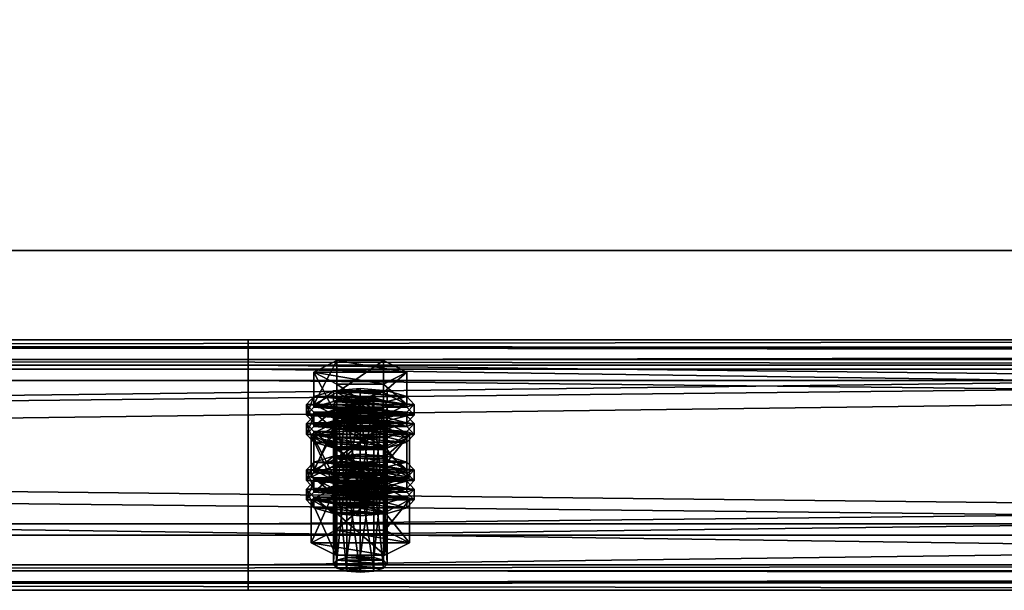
# Model space of a CAD drawing. Header units: millimetres. Extents: x 60485 to 71303, y 100 to 16900.
# Tile 429 of 656: x 68049 to 68269, y 8324 to 8451. Entities that reach past the tile are written whole.
import ezdxf

# ---------------------------------------------------------------- set-up
doc = ezdxf.new("R2010")
doc.units = ezdxf.units.MM
for name, color, linetype in [('1', 7, 'Continuous'), ('13', 7, 'Continuous'), ('9', 7, 'Continuous')]:
    doc.layers.add(name, color=color, linetype=linetype)

msp = doc.modelspace()

# ---------------------------------------------------------------- meshes
at = {"layer": '1', "color": 7}
mesh = msp.add_polyface(dxfattribs=at)
corners = [(70799.99, 8400, 2950), (70799.99, 8400, 0), (62299.99, 8400, 0), (62299.99, 8400, 2950), (70799.99, 8600, 0), (62299.99, 8600, 0), (70799.99, 8600, 2950), (62299.99, 8600, 2950)]
mesh.append_faces([[corners[k] for k in face] for face in [(0, 2, 3, 3), (1, 5, 2, 2), (4, 7, 5, 5), (6, 3, 7, 7), (1, 6, 4, 4), (3, 5, 7, 7)]], dxfattribs={"vtx0": -1, "color": 7})
mesh.append_faces([[corners[k] for k in face] for face in [(0, 1, 2, 2), (1, 4, 5, 5), (4, 6, 7, 7), (6, 0, 3, 3), (1, 0, 6, 6), (3, 2, 5, 5)]], dxfattribs={"vtx2": -1, "vtx3": -1, "color": 7})
at = {"layer": '13', "color": 7}
mesh = msp.add_polyface(dxfattribs=at)
corners = [(68122, 8346.16, 5558.73), (68125, 8367.44, 5564.4), (68122, 8367.2, 5565.17), (68119.8, 8364.8, 5573.01), (68125, 8363.93, 5575.88), (68122, 8364.16, 5575.11), (68130.2, 8364.8, 5573.01), (68119, 8365.68, 5570.14), (68131, 8365.68, 5570.14), (68119.8, 8366.56, 5567.27), (68130.2, 8366.56, 5567.27), (68128, 8367.2, 5565.17), (68114.61, 8365.68, 5570.14), (68119.8, 8368.31, 5561.53), (68119.8, 8375.49, 5563.73), (68114.61, 8372.85, 5572.33), (68130.2, 8375.49, 5563.73), (68130.2, 8363.05, 5578.74), (68119.8, 8363.05, 5578.74), (68119.8, 8370.22, 5580.94), (68130.2, 8370.22, 5580.94), (68135.39, 8372.85, 5572.33), (68113, 8363.29, 5569.41), (68114.61, 8365.05, 5563.67), (68114.61, 8367.44, 5564.4), (68113, 8365.68, 5570.14), (68119, 8366.33, 5559.47), (68119, 8368.72, 5560.2), (68125, 8366.8, 5557.93), (68125, 8369.19, 5558.66), (68125, 8359.78, 5580.88), (68119, 8362.64, 5580.08), (68125, 8362.17, 5581.61), (68119, 8360.25, 5579.34), (68114.61, 8361.54, 5575.14), (68114.61, 8363.93, 5575.88), (68131, 8366.33, 5559.47), (68135.39, 8365.05, 5563.67), (68137, 8363.29, 5569.41), (68135.39, 8361.54, 5575.14), (68131, 8362.64, 5580.08), (68135.39, 8363.93, 5575.88), (68137, 8365.68, 5570.14), (68135.39, 8367.44, 5564.4), (68131, 8368.72, 5560.2), (68114.61, 8360.74, 5562.35), (68119, 8362.03, 5558.15), (68119, 8364.42, 5558.88), (68114.61, 8363.13, 5563.08), (68125, 8362.5, 5556.62), (68125, 8364.89, 5557.35), (68137, 8361.38, 5568.82), (68113, 8361.38, 5568.82), (68135.39, 8363.13, 5563.08)]
mesh.append_faces([[corners[k] for k in face] for face in [(0, 1, 2, 2), (3, 4, 5, 5), (11, 2, 1, 1), (12, 14, 15, 15), (13, 16, 14, 14), (18, 15, 19, 19), (17, 12, 18, 18), (15, 20, 19, 19), (22, 24, 25, 25), (23, 27, 24, 24), (26, 29, 27, 27), (30, 31, 32, 32), (33, 35, 31, 31), (34, 25, 35, 35), (26, 36, 28, 28), (31, 40, 32, 32), (44, 27, 29, 29), (45, 47, 48, 48), (46, 50, 47, 47)]], dxfattribs={"vtx0": -1, "color": 7})
mesh.append_faces([[corners[k] for k in face] for face in [(6, 3, 7, 7), (8, 7, 9, 9), (10, 9, 2, 2), (17, 13, 12, 12), (21, 15, 14, 14), (37, 26, 23, 23), (38, 23, 22, 22), (39, 22, 34, 34), (40, 31, 35, 35), (41, 35, 25, 25), (42, 25, 24, 24), (43, 24, 27, 27), (51, 52, 48, 48), (53, 48, 47, 47)]], dxfattribs={"vtx0": -1, "vtx2": -1, "vtx3": -1, "color": 7})
mesh.append_faces([[corners[k] for k in face] for face in [(12, 13, 14, 14), (17, 18, 19, 19), (18, 12, 15, 15), (22, 23, 24, 24), (23, 26, 27, 27), (26, 28, 29, 29), (33, 34, 35, 35), (34, 22, 25, 25), (45, 46, 47, 47), (46, 49, 50, 50)]], dxfattribs={"vtx2": -1, "vtx3": -1, "color": 7})
mesh = msp.add_polyface(dxfattribs=at)
corners = [(68125, 8346.4, 5557.97), (68128, 8367.2, 5565.17), (68125, 8367.44, 5564.4), (68128, 8346.16, 5558.73), (68130.2, 8366.56, 5567.27), (68125, 8363.93, 5575.88), (68119.8, 8364.8, 5573.01), (68128, 8364.16, 5575.11), (68130.2, 8364.8, 5573.01), (68119, 8365.68, 5570.14), (68131, 8365.68, 5570.14), (68119.8, 8366.56, 5567.27), (68122, 8367.2, 5565.17), (68119.8, 8368.31, 5561.53), (68130.2, 8368.31, 5561.53), (68130.2, 8375.49, 5563.73), (68135.39, 8365.68, 5570.14), (68135.39, 8372.85, 5572.33), (68130.2, 8363.05, 5578.74), (68130.2, 8370.22, 5580.94), (68119.8, 8370.22, 5580.94), (68114.61, 8372.85, 5572.33), (68119.8, 8375.49, 5563.73), (68125, 8366.8, 5557.93), (68131, 8366.33, 5559.47), (68131, 8368.72, 5560.2), (68125, 8369.19, 5558.66), (68135.39, 8365.05, 5563.67), (68135.39, 8367.44, 5564.4), (68137, 8363.29, 5569.41), (68137, 8365.68, 5570.14), (68135.39, 8361.54, 5575.14), (68135.39, 8363.93, 5575.88), (68131, 8362.64, 5580.08), (68131, 8360.25, 5579.34), (68125, 8362.17, 5581.61), (68119, 8366.33, 5559.47), (68114.61, 8365.05, 5563.67), (68113, 8363.29, 5569.41), (68114.61, 8363.93, 5575.88), (68113, 8365.68, 5570.14), (68114.61, 8367.44, 5564.4), (68119, 8368.72, 5560.2), (68125, 8362.5, 5556.62), (68131, 8362.03, 5558.15), (68131, 8364.42, 5558.88), (68125, 8364.89, 5557.35), (68135.39, 8360.74, 5562.35), (68135.39, 8363.13, 5563.08), (68137, 8361.38, 5568.82), (68119, 8362.03, 5558.15), (68114.61, 8363.13, 5563.08), (68119, 8364.42, 5558.88)]
mesh.append_faces([[corners[k] for k in face] for face in [(0, 1, 2, 2), (3, 4, 1, 1), (14, 17, 15, 15), (16, 19, 17, 17), (18, 20, 19, 19), (13, 16, 14, 14), (17, 22, 15, 15), (23, 25, 26, 26), (24, 28, 25, 25), (27, 30, 28, 28), (29, 32, 30, 30), (31, 33, 32, 32), (34, 35, 33, 33), (43, 45, 46, 46), (44, 48, 45, 45), (47, 49, 48, 48), (50, 44, 43, 43), (45, 52, 46, 46)]], dxfattribs={"vtx0": -1, "color": 7})
mesh.append_faces([[corners[k] for k in face] for face in [(5, 6, 7, 7), (7, 6, 8, 8), (8, 9, 10, 10), (10, 11, 4, 4), (4, 12, 1, 1), (16, 13, 18, 18), (19, 21, 17, 17), (24, 36, 27, 27), (27, 37, 29, 29), (29, 38, 31, 31), (33, 39, 32, 32), (32, 40, 30, 30), (30, 41, 28, 28), (28, 42, 25, 25), (49, 51, 48, 48), (48, 52, 45, 45)]], dxfattribs={"vtx0": -1, "vtx1": -1, "color": 7})
mesh.append_faces([[corners[k] for k in face] for face in [(13, 14, 15, 15), (14, 16, 17, 17), (16, 18, 19, 19), (23, 24, 25, 25), (24, 27, 28, 28), (27, 29, 30, 30), (29, 31, 32, 32), (43, 44, 45, 45), (44, 47, 48, 48)]], dxfattribs={"vtx2": -1, "vtx3": -1, "color": 7})
mesh = msp.add_polyface(dxfattribs=at)
corners = [(68114.61, 8351.06, 5617.95), (68119.8, 8353.69, 5609.35), (68119.8, 8360.86, 5611.54), (68114.61, 8358.23, 5620.15), (68130.2, 8360.86, 5611.54), (68119.8, 8348.42, 5626.56), (68119.8, 8355.6, 5628.75), (68130.2, 8355.6, 5628.75), (68119, 8351.71, 5607.28), (68125, 8354.57, 5606.48), (68119, 8354.1, 5608.01), (68131, 8354.1, 5608.01), (68119, 8344.64, 5563.7), (68119.8, 8345.52, 5560.83), (68119.8, 8366.56, 5567.27), (68119, 8365.68, 5570.14), (68122, 8346.16, 5558.73), (68122, 8367.2, 5565.17), (68125, 8346.4, 5557.97), (68125, 8367.44, 5564.4), (68125, 8342.89, 5569.44), (68122, 8343.12, 5568.67), (68122, 8364.16, 5575.11), (68125, 8363.93, 5575.88), (68119.8, 8343.77, 5566.57), (68119.8, 8364.8, 5573.01), (68114.03, 8349.43, 5565.17), (68119.52, 8352.2, 5556.08), (68119.52, 8361.77, 5559.01), (68114.03, 8358.99, 5568.09), (68130.48, 8361.77, 5559.01), (68119.52, 8346.65, 5574.25), (68119.52, 8356.21, 5577.18), (68130.48, 8356.21, 5577.18), (68125, 8359.78, 5580.88), (68119, 8360.25, 5579.34), (68119, 8362.64, 5580.08), (68131, 8360.25, 5579.34), (68114.61, 8361.54, 5575.14), (68113, 8358.99, 5568.09), (68114.61, 8360.74, 5562.35), (68114.61, 8363.13, 5563.08), (68113, 8361.38, 5568.82), (68125, 8355.48, 5579.57), (68119, 8355.95, 5578.03), (68119, 8358.34, 5578.76), (68125, 8357.87, 5580.3), (68114.61, 8357.23, 5573.83), (68114.61, 8359.62, 5574.56), (68135.39, 8360.74, 5562.35), (68119, 8362.03, 5558.15), (68137, 8358.99, 5568.09), (68135.39, 8357.23, 5573.83), (68131, 8355.95, 5578.03), (68131, 8358.34, 5578.76), (68135.39, 8359.62, 5574.56)]
mesh.append_faces([[corners[k] for k in face] for face in [(0, 2, 3, 3), (1, 4, 2, 2), (5, 3, 6, 6), (3, 7, 6, 6), (8, 9, 10, 10), (11, 10, 9, 9), (12, 14, 15, 15), (13, 17, 14, 14), (20, 22, 23, 23), (21, 25, 22, 22), (24, 15, 25, 25), (26, 28, 29, 29), (27, 30, 28, 28), (31, 29, 32, 32), (29, 33, 32, 32), (37, 35, 34, 34), (39, 41, 42, 42), (43, 45, 46, 46), (44, 48, 45, 45), (47, 42, 48, 48)]], dxfattribs={"vtx0": -1, "color": 7})
mesh.append_faces([[corners[k] for k in face] for face in [(7, 3, 2, 2), (33, 29, 28, 28), (37, 38, 35, 35), (49, 50, 40, 40), (51, 40, 39, 39), (52, 39, 47, 47), (53, 47, 44, 44), (54, 45, 48, 48), (55, 48, 42, 42)]], dxfattribs={"vtx0": -1, "vtx2": -1, "vtx3": -1, "color": 7})
mesh.append_faces([[corners[k] for k in face] for face in [(0, 1, 2, 2), (5, 0, 3, 3), (12, 13, 14, 14), (13, 16, 17, 17), (16, 18, 19, 19), (20, 21, 22, 22), (21, 24, 25, 25), (24, 12, 15, 15), (26, 27, 28, 28), (34, 35, 36, 36), (39, 40, 41, 41), (43, 44, 45, 45), (44, 47, 48, 48), (47, 39, 42, 42)]], dxfattribs={"vtx2": -1, "vtx3": -1, "color": 7})
mesh = msp.add_polyface(dxfattribs=at)
corners = [(68119.8, 8353.69, 5609.35), (68130.2, 8353.69, 5609.35), (68130.2, 8360.86, 5611.54), (68135.39, 8351.06, 5617.95), (68135.39, 8358.23, 5620.15), (68130.2, 8355.6, 5628.75), (68130.2, 8348.42, 5626.56), (68119.8, 8355.6, 5628.75), (68119.8, 8360.86, 5611.54), (68125, 8352.18, 5605.75), (68131, 8354.1, 5608.01), (68125, 8354.57, 5606.48), (68135.39, 8352.81, 5612.21), (68119, 8354.1, 5608.01), (68125, 8346.4, 5557.97), (68128, 8346.16, 5558.73), (68128, 8367.2, 5565.17), (68130.2, 8345.52, 5560.83), (68130.2, 8366.56, 5567.27), (68131, 8344.64, 5563.7), (68131, 8365.68, 5570.14), (68130.2, 8343.77, 5566.57), (68130.2, 8364.8, 5573.01), (68128, 8343.12, 5568.67), (68128, 8364.16, 5575.11), (68125, 8363.93, 5575.88), (68119.52, 8352.2, 5556.08), (68130.48, 8352.2, 5556.08), (68130.48, 8361.77, 5559.01), (68135.97, 8349.43, 5565.17), (68135.97, 8358.99, 5568.09), (68130.48, 8356.21, 5577.18), (68130.48, 8346.65, 5574.25), (68119.52, 8356.21, 5577.18), (68119.52, 8361.77, 5559.01), (68135.39, 8361.54, 5575.14), (68131, 8360.25, 5579.34), (68131, 8362.64, 5580.08), (68125, 8359.78, 5580.88), (68125, 8362.17, 5581.61), (68114.61, 8361.54, 5575.14), (68135.39, 8360.74, 5562.35), (68137, 8358.99, 5568.09), (68137, 8361.38, 5568.82), (68135.39, 8357.23, 5573.83), (68135.39, 8359.62, 5574.56), (68131, 8355.95, 5578.03), (68131, 8358.34, 5578.76), (68125, 8355.48, 5579.57), (68125, 8357.87, 5580.3), (68131, 8362.03, 5558.15), (68119, 8362.03, 5558.15), (68114.61, 8360.74, 5562.35), (68113, 8358.99, 5568.09), (68114.61, 8357.23, 5573.83), (68119, 8355.95, 5578.03), (68119, 8358.34, 5578.76), (68114.61, 8359.62, 5574.56), (68113, 8361.38, 5568.82)]
mesh.append_faces([[corners[k] for k in face] for face in [(1, 4, 2, 2), (3, 5, 4, 4), (6, 7, 5, 5), (4, 8, 2, 2), (9, 10, 11, 11), (17, 20, 18, 18), (19, 22, 20, 20), (21, 24, 22, 22), (23, 25, 24, 24), (27, 30, 28, 28), (29, 31, 30, 30), (32, 33, 31, 31), (30, 34, 28, 28), (42, 45, 43, 43), (44, 47, 45, 45), (46, 49, 47, 47), (46, 55, 48, 48), (56, 47, 49, 49)]], dxfattribs={"vtx0": -1, "color": 7})
mesh.append_faces([[corners[k] for k in face] for face in [(5, 8, 4, 4), (12, 13, 10, 10), (31, 34, 30, 30), (35, 40, 36, 36), (50, 51, 41, 41), (41, 52, 42, 42), (42, 53, 44, 44), (44, 54, 46, 46), (47, 57, 45, 45), (45, 58, 43, 43)]], dxfattribs={"vtx0": -1, "vtx1": -1, "color": 7})
mesh.append_faces([[corners[k] for k in face] for face in [(0, 1, 2, 2), (1, 3, 4, 4), (14, 15, 16, 16), (15, 17, 18, 18), (17, 19, 20, 20), (19, 21, 22, 22), (21, 23, 24, 24), (26, 27, 28, 28), (27, 29, 30, 30), (35, 36, 37, 37), (36, 38, 39, 39), (41, 42, 43, 43), (42, 44, 45, 45), (44, 46, 47, 47), (46, 48, 49, 49)]], dxfattribs={"vtx2": -1, "vtx3": -1, "color": 7})
mesh = msp.add_polyface(dxfattribs=at)
corners = [(68125, 8331.77, 5605.78), (68128, 8352.58, 5612.98), (68125, 8352.81, 5612.21), (68128, 8331.54, 5606.55), (68130.2, 8351.93, 5615.08), (68130.2, 8330.9, 5608.65), (68131, 8351.06, 5617.95), (68128, 8349.54, 5622.92), (68119.8, 8350.18, 5620.82), (68130.2, 8350.18, 5620.82), (68119, 8351.06, 5617.95), (68119.8, 8351.93, 5615.08), (68122, 8352.58, 5612.98), (68135.39, 8351.06, 5617.95), (68130.2, 8348.42, 5626.56), (68130.2, 8355.6, 5628.75), (68119.8, 8353.69, 5609.35), (68130.2, 8353.69, 5609.35), (68135.97, 8344.36, 5615.9), (68119.52, 8347.14, 5606.82), (68130.48, 8347.14, 5606.82), (68125, 8352.18, 5605.75), (68131, 8351.71, 5607.28), (68131, 8354.1, 5608.01), (68135.39, 8350.42, 5611.48), (68135.39, 8352.81, 5612.21), (68137, 8348.67, 5617.22), (68137, 8351.06, 5617.95), (68135.39, 8346.91, 5622.96), (68135.39, 8349.3, 5623.69), (68131, 8345.63, 5627.16), (68131, 8348.02, 5627.89), (68125, 8345.16, 5628.7), (68125, 8347.55, 5629.43), (68119, 8351.71, 5607.28), (68114.61, 8350.42, 5611.48), (68113, 8348.67, 5617.22), (68119, 8348.02, 5627.89), (68114.61, 8349.3, 5623.69), (68113, 8351.06, 5617.95), (68114.61, 8352.81, 5612.21), (68125, 8347.87, 5604.43), (68131, 8347.4, 5605.97), (68131, 8349.79, 5606.7), (68125, 8350.26, 5605.16), (68135.39, 8346.12, 5610.17), (68135.39, 8348.51, 5610.9), (68137, 8346.75, 5616.64), (68119, 8347.4, 5605.97), (68114.61, 8348.51, 5610.9), (68119, 8349.79, 5606.7), (68128, 8343.12, 5568.67), (68125, 8342.89, 5569.44), (68125, 8363.93, 5575.88), (68135.97, 8349.43, 5565.17), (68130.48, 8346.65, 5574.25), (68130.48, 8356.21, 5577.18), (68119.52, 8352.2, 5556.08), (68130.48, 8352.2, 5556.08)]
mesh.append_faces([[corners[k] for k in face] for face in [(0, 1, 2, 2), (3, 4, 1, 1), (5, 6, 4, 4), (16, 13, 17, 17), (18, 19, 20, 20), (22, 25, 23, 23), (24, 27, 25, 25), (26, 29, 27, 27), (28, 31, 29, 29), (30, 33, 31, 31), (37, 31, 33, 33), (41, 43, 44, 44), (42, 46, 43, 43), (45, 47, 46, 46), (48, 42, 41, 41), (43, 50, 44, 44), (57, 54, 58, 58)]], dxfattribs={"vtx0": -1, "color": 7})
mesh.append_faces([[corners[k] for k in face] for face in [(7, 8, 9, 9), (9, 10, 6, 6), (6, 11, 4, 4), (4, 12, 1, 1), (13, 16, 14, 14), (22, 34, 24, 24), (24, 35, 26, 26), (26, 36, 28, 28), (31, 38, 29, 29), (29, 39, 27, 27), (27, 40, 25, 25), (42, 48, 45, 45), (47, 49, 46, 46), (46, 50, 43, 43), (54, 57, 55, 55)]], dxfattribs={"vtx0": -1, "vtx1": -1, "color": 7})
mesh.append_faces([[corners[k] for k in face] for face in [(13, 14, 15, 15), (21, 22, 23, 23), (22, 24, 25, 25), (24, 26, 27, 27), (26, 28, 29, 29), (28, 30, 31, 31), (30, 32, 33, 33), (41, 42, 43, 43), (42, 45, 46, 46), (51, 52, 53, 53), (54, 55, 56, 56)]], dxfattribs={"vtx2": -1, "vtx3": -1, "color": 7})
mesh = msp.add_polyface(dxfattribs=at)
corners = [(68119.8, 8330.9, 5608.65), (68122, 8352.58, 5612.98), (68119.8, 8351.93, 5615.08), (68122, 8331.54, 5606.55), (68125, 8352.81, 5612.21), (68122, 8349.54, 5622.92), (68128, 8349.54, 5622.92), (68125, 8349.3, 5623.69), (68119.8, 8350.18, 5620.82), (68130.2, 8350.18, 5620.82), (68119, 8351.06, 5617.95), (68131, 8351.06, 5617.95), (68130.2, 8351.93, 5615.08), (68128, 8352.58, 5612.98), (68130.2, 8348.42, 5626.56), (68119.8, 8348.42, 5626.56), (68119.8, 8355.6, 5628.75), (68119.8, 8353.69, 5609.35), (68114.61, 8351.06, 5617.95), (68113, 8348.67, 5617.22), (68114.61, 8350.42, 5611.48), (68114.61, 8352.81, 5612.21), (68113, 8351.06, 5617.95), (68119, 8351.71, 5607.28), (68119, 8354.1, 5608.01), (68125, 8352.18, 5605.75), (68125, 8354.57, 5606.48), (68125, 8345.16, 5628.7), (68119, 8345.63, 5627.16), (68119, 8348.02, 5627.89), (68125, 8347.55, 5629.43), (68114.61, 8346.91, 5622.96), (68114.61, 8349.3, 5623.69), (68131, 8351.71, 5607.28), (68135.39, 8350.42, 5611.48), (68137, 8348.67, 5617.22), (68135.39, 8346.91, 5622.96), (68131, 8348.02, 5627.89), (68135.39, 8349.3, 5623.69), (68137, 8351.06, 5617.95), (68135.39, 8352.81, 5612.21), (68113, 8344.36, 5615.9), (68114.61, 8346.12, 5610.17), (68114.61, 8348.51, 5610.9), (68113, 8346.75, 5616.64), (68119, 8347.4, 5605.97), (68119, 8349.79, 5606.7), (68125, 8347.87, 5604.43), (68125, 8350.26, 5605.16), (68135.39, 8346.12, 5610.17), (68137, 8346.75, 5616.64), (68135.39, 8348.51, 5610.9), (68130.48, 8346.65, 5574.25), (68119.52, 8346.65, 5574.25), (68119.52, 8356.21, 5577.18), (68114.03, 8349.43, 5565.17), (68114.03, 8358.99, 5568.09), (68119.52, 8352.2, 5556.08)]
mesh.append_faces([[corners[k] for k in face] for face in [(0, 1, 2, 2), (3, 4, 1, 1), (5, 6, 7, 7), (13, 1, 4, 4), (14, 18, 15, 15), (19, 21, 22, 22), (20, 24, 21, 21), (27, 29, 30, 30), (28, 32, 29, 29), (31, 22, 32, 32), (23, 33, 25, 25), (41, 43, 44, 44), (42, 46, 43, 43), (45, 48, 46, 46), (52, 55, 53, 53)]], dxfattribs={"vtx0": -1, "color": 7})
mesh.append_faces([[corners[k] for k in face] for face in [(6, 5, 8, 8), (9, 8, 10, 10), (11, 10, 2, 2), (12, 2, 1, 1), (14, 17, 18, 18), (34, 23, 20, 20), (35, 20, 19, 19), (36, 19, 31, 31), (37, 29, 32, 32), (38, 32, 22, 22), (39, 22, 21, 21), (40, 21, 24, 24), (49, 45, 42, 42), (50, 44, 43, 43), (51, 43, 46, 46), (52, 57, 55, 55)]], dxfattribs={"vtx0": -1, "vtx2": -1, "vtx3": -1, "color": 7})
mesh.append_faces([[corners[k] for k in face] for face in [(14, 15, 16, 16), (19, 20, 21, 21), (20, 23, 24, 24), (23, 25, 26, 26), (27, 28, 29, 29), (28, 31, 32, 32), (31, 19, 22, 22), (41, 42, 43, 43), (42, 45, 46, 46), (45, 47, 48, 48), (52, 53, 54, 54), (53, 55, 56, 56)]], dxfattribs={"vtx2": -1, "vtx3": -1, "color": 7})
mesh = msp.add_polyface(dxfattribs=at)
corners = [(68119, 8330.02, 5611.52), (68119.8, 8330.9, 5608.65), (68119.8, 8351.93, 5615.08), (68119, 8351.06, 5617.95), (68122, 8331.54, 5606.55), (68122, 8352.58, 5612.98), (68125, 8331.77, 5605.78), (68125, 8352.81, 5612.21), (68125, 8328.26, 5617.25), (68122, 8328.5, 5616.49), (68122, 8349.54, 5622.92), (68125, 8349.3, 5623.69), (68119.8, 8329.14, 5614.39), (68119.8, 8350.18, 5620.82), (68128, 8331.54, 5606.55), (68130.2, 8330.9, 5608.65), (68131, 8330.02, 5611.52), (68130.2, 8329.14, 5614.39), (68128, 8328.5, 5616.49), (68114.03, 8334.8, 5612.98), (68119.52, 8337.58, 5603.89), (68119.52, 8347.14, 5606.82), (68114.03, 8344.36, 5615.9), (68130.48, 8347.14, 5606.82), (68130.48, 8332.02, 5622.06), (68119.52, 8332.02, 5622.06), (68119.52, 8341.58, 5624.99), (68135.97, 8334.8, 5612.98), (68130.48, 8341.58, 5624.99), (68131, 8345.63, 5627.16), (68114.61, 8346.91, 5622.96), (68119, 8345.63, 5627.16), (68125, 8340.85, 5627.38), (68119, 8341.32, 5625.84), (68119, 8343.71, 5626.57), (68125, 8343.24, 5628.11), (68114.61, 8342.61, 5621.64), (68114.61, 8345, 5622.37), (68113, 8344.36, 5615.9), (68113, 8346.75, 5616.64), (68137, 8344.36, 5615.9), (68114.61, 8346.12, 5610.17), (68135.39, 8342.61, 5621.64), (68131, 8341.32, 5625.84), (68131, 8343.71, 5626.57), (68135.39, 8345, 5622.37), (68130.2, 8345.52, 5560.83), (68125, 8346.4, 5557.97), (68122, 8346.16, 5558.73), (68119.8, 8345.52, 5560.83), (68131, 8344.64, 5563.7), (68119, 8344.64, 5563.7), (68130.2, 8343.77, 5566.57), (68119.8, 8343.77, 5566.57), (68128, 8343.12, 5568.67), (68122, 8343.12, 5568.67)]
mesh.append_faces([[corners[k] for k in face] for face in [(0, 2, 3, 3), (8, 10, 11, 11), (9, 13, 10, 10), (12, 3, 13, 13), (4, 14, 6, 6), (18, 9, 8, 8), (19, 21, 22, 22), (20, 23, 21, 21), (25, 22, 26, 26), (24, 19, 25, 25), (22, 28, 26, 26), (32, 34, 35, 35), (33, 37, 34, 34), (36, 39, 37, 37)]], dxfattribs={"vtx0": -1, "color": 7})
mesh.append_faces([[corners[k] for k in face] for face in [(15, 4, 1, 1), (16, 1, 0, 0), (17, 0, 12, 12), (18, 12, 9, 9), (27, 20, 19, 19), (28, 22, 21, 21), (29, 30, 31, 31), (40, 41, 38, 38), (42, 38, 36, 36), (43, 36, 33, 33), (44, 34, 37, 37), (45, 37, 39, 39), (46, 47, 48, 48), (46, 48, 49, 49), (50, 49, 51, 51), (52, 51, 53, 53), (54, 53, 55, 55)]], dxfattribs={"vtx0": -1, "vtx2": -1, "vtx3": -1, "color": 7})
mesh.append_faces([[corners[k] for k in face] for face in [(0, 1, 2, 2), (1, 4, 5, 5), (4, 6, 7, 7), (8, 9, 10, 10), (9, 12, 13, 13), (12, 0, 3, 3), (19, 20, 21, 21), (24, 25, 26, 26), (25, 19, 22, 22), (32, 33, 34, 34), (33, 36, 37, 37), (36, 38, 39, 39)]], dxfattribs={"vtx2": -1, "vtx3": -1, "color": 7})
mesh = msp.add_polyface(dxfattribs=at)
corners = [(68125, 8331.77, 5605.78), (68128, 8331.54, 5606.55), (68128, 8352.58, 5612.98), (68130.2, 8330.9, 5608.65), (68130.2, 8351.93, 5615.08), (68131, 8330.02, 5611.52), (68131, 8351.06, 5617.95), (68130.2, 8329.14, 5614.39), (68130.2, 8350.18, 5620.82), (68128, 8328.5, 5616.49), (68128, 8349.54, 5622.92), (68125, 8328.26, 5617.25), (68125, 8349.3, 5623.69), (68122, 8331.54, 5606.55), (68119.8, 8330.9, 5608.65), (68119, 8330.02, 5611.52), (68119.8, 8329.14, 5614.39), (68119.52, 8337.58, 5603.89), (68130.48, 8337.58, 5603.89), (68130.48, 8347.14, 5606.82), (68135.97, 8334.8, 5612.98), (68135.97, 8344.36, 5615.9), (68130.48, 8332.02, 5622.06), (68130.48, 8341.58, 5624.99), (68119.52, 8341.58, 5624.99), (68114.03, 8334.8, 5612.98), (68119.52, 8347.14, 5606.82), (68135.39, 8346.91, 5622.96), (68114.61, 8346.91, 5622.96), (68131, 8345.63, 5627.16), (68119, 8345.63, 5627.16), (68125, 8345.16, 5628.7), (68135.39, 8346.12, 5610.17), (68137, 8344.36, 5615.9), (68137, 8346.75, 5616.64), (68135.39, 8342.61, 5621.64), (68135.39, 8345, 5622.37), (68131, 8341.32, 5625.84), (68131, 8343.71, 5626.57), (68125, 8340.85, 5627.38), (68125, 8343.24, 5628.11), (68114.61, 8346.12, 5610.17), (68113, 8344.36, 5615.9), (68114.61, 8342.61, 5621.64), (68119, 8341.32, 5625.84), (68119, 8343.71, 5626.57), (68114.61, 8345, 5622.37), (68113, 8346.75, 5616.64), (68125, 8346.4, 5557.97), (68130.2, 8345.52, 5560.83), (68128, 8346.16, 5558.73), (68119.8, 8345.52, 5560.83), (68131, 8344.64, 5563.7), (68119, 8344.64, 5563.7), (68130.2, 8343.77, 5566.57), (68119.8, 8343.77, 5566.57), (68128, 8343.12, 5568.67), (68122, 8343.12, 5568.67), (68125, 8342.89, 5569.44)]
mesh.append_faces([[corners[k] for k in face] for face in [(5, 8, 6, 6), (7, 10, 8, 8), (9, 12, 10, 10), (18, 21, 19, 19), (20, 23, 21, 21), (22, 24, 23, 23), (17, 20, 18, 18), (29, 30, 31, 31), (33, 36, 34, 34), (35, 38, 36, 36), (37, 40, 38, 38), (37, 44, 39, 39), (45, 38, 40, 40), (48, 49, 50, 50), (56, 57, 58, 58)]], dxfattribs={"vtx0": -1, "color": 7})
mesh.append_faces([[corners[k] for k in face] for face in [(1, 13, 3, 3), (3, 14, 5, 5), (5, 15, 7, 7), (7, 16, 9, 9), (20, 25, 22, 22), (23, 26, 21, 21), (27, 28, 29, 29), (32, 41, 33, 33), (33, 42, 35, 35), (35, 43, 37, 37), (38, 46, 36, 36), (36, 47, 34, 34), (49, 51, 52, 52), (52, 53, 54, 54), (54, 55, 56, 56)]], dxfattribs={"vtx0": -1, "vtx1": -1, "color": 7})
mesh.append_faces([[corners[k] for k in face] for face in [(0, 1, 2, 2), (1, 3, 4, 4), (3, 5, 6, 6), (5, 7, 8, 8), (7, 9, 10, 10), (9, 11, 12, 12), (17, 18, 19, 19), (18, 20, 21, 21), (20, 22, 23, 23), (32, 33, 34, 34), (33, 35, 36, 36), (35, 37, 38, 38), (37, 39, 40, 40)]], dxfattribs={"vtx2": -1, "vtx3": -1, "color": 7})
at = {"layer": '9', "color": 243}
mesh = msp.add_polyface(dxfattribs=at)
corners = [(68700, 8328.58, 5522.19), (68700, 8373.53, 5535.94), (65500, 8373.53, 5535.94), (65500, 8328.58, 5522.19), (68700, 8339.01, 5648.78), (65500, 8339.01, 5648.78), (68700, 8374.39, 5659.6), (65500, 8374.39, 5659.6), (68700, 8378.2, 5647.17), (65500, 8378.2, 5647.17), (68700, 8380.11, 5647.75), (65500, 8380.11, 5647.75), (68700, 8375.72, 5662.1), (65500, 8375.72, 5662.1), (68700, 8336.52, 5650.1), (65500, 8336.52, 5650.1), (68700, 8371.03, 5537.27), (65500, 8371.03, 5537.27), (68700, 8329.91, 5524.69), (65500, 8329.91, 5524.69), (68700, 8326.11, 5537.12), (65500, 8326.11, 5537.12), (68700, 8324.2, 5536.53), (65500, 8324.2, 5536.53)]
mesh.append_faces([[corners[k] for k in face] for face in [(0, 2, 3, 3), (1, 5, 2, 2), (4, 7, 5, 5), (6, 9, 7, 7), (8, 11, 9, 9), (10, 13, 11, 11), (12, 15, 13, 13), (14, 17, 15, 15), (16, 19, 17, 17), (18, 21, 19, 19), (20, 23, 21, 21), (22, 3, 23, 23), (20, 0, 22, 22), (8, 12, 10, 10), (11, 7, 9, 9), (23, 19, 21, 21)]], dxfattribs={"vtx0": -1, "color": 243})
mesh.append_faces([[corners[k] for k in face] for face in [(1, 16, 4, 4), (16, 0, 18, 18), (18, 0, 20, 20), (12, 6, 14, 14), (14, 4, 16, 16), (3, 19, 23, 23), (19, 2, 17, 17), (17, 2, 15, 15), (15, 5, 13, 13)]], dxfattribs={"vtx0": -1, "vtx1": -1, "color": 243})
mesh.append_faces([[corners[k] for k in face] for face in [(16, 1, 0, 0), (12, 8, 6, 6), (14, 6, 4, 4), (7, 11, 13, 13), (19, 3, 2, 2), (15, 2, 5, 5), (13, 5, 7, 7)]], dxfattribs={"vtx0": -1, "vtx2": -1, "vtx3": -1, "color": 243})
mesh.append_faces([[corners[k] for k in face] for face in [(0, 1, 2, 2), (1, 4, 5, 5), (4, 6, 7, 7), (6, 8, 9, 9), (8, 10, 11, 11), (10, 12, 13, 13), (12, 14, 15, 15), (14, 16, 17, 17), (16, 18, 19, 19), (18, 20, 21, 21), (20, 22, 23, 23), (22, 0, 3, 3)]], dxfattribs={"vtx2": -1, "vtx3": -1, "color": 243})
mesh = msp.add_polyface(dxfattribs=at)
corners = [(71300, 8328.58, 5522.19), (71300, 8373.53, 5535.94), (68100, 8373.53, 5535.94), (68100, 8328.58, 5522.19), (71300, 8339.01, 5648.78), (68100, 8339.01, 5648.78), (71300, 8374.39, 5659.6), (68100, 8374.39, 5659.6), (71300, 8378.2, 5647.17), (68100, 8378.2, 5647.17), (71300, 8380.11, 5647.75), (68100, 8380.11, 5647.75), (71300, 8375.72, 5662.1), (68100, 8375.72, 5662.1), (71300, 8336.52, 5650.1), (68100, 8336.52, 5650.1), (71300, 8371.03, 5537.27), (68100, 8371.03, 5537.27), (71300, 8329.91, 5524.69), (68100, 8329.91, 5524.69), (71300, 8326.11, 5537.12), (68100, 8326.11, 5537.12), (71300, 8324.2, 5536.53), (68100, 8324.2, 5536.53)]
mesh.append_faces([[corners[k] for k in face] for face in [(0, 2, 3, 3), (1, 5, 2, 2), (4, 7, 5, 5), (6, 9, 7, 7), (8, 11, 9, 9), (10, 13, 11, 11), (12, 15, 13, 13), (14, 17, 15, 15), (16, 19, 17, 17), (18, 21, 19, 19), (20, 23, 21, 21), (22, 3, 23, 23), (18, 22, 20, 20), (8, 12, 10, 10), (11, 7, 9, 9)]], dxfattribs={"vtx0": -1, "color": 243})
mesh.append_faces([[corners[k] for k in face] for face in [(1, 16, 4, 4), (16, 0, 18, 18), (22, 18, 0, 0), (12, 6, 14, 14), (14, 4, 16, 16), (3, 19, 23, 23), (19, 2, 17, 17), (17, 2, 15, 15), (13, 7, 11, 11)]], dxfattribs={"vtx0": -1, "vtx1": -1, "color": 243})
mesh.append_faces([[corners[k] for k in face] for face in [(16, 1, 0, 0), (12, 8, 6, 6), (14, 6, 4, 4), (19, 3, 2, 2), (15, 2, 5, 5), (5, 13, 15, 15), (13, 5, 7, 7)]], dxfattribs={"vtx0": -1, "vtx2": -1, "vtx3": -1, "color": 243})
mesh.append_faces([[corners[k] for k in face] for face in [(21, 23, 19, 19)]], dxfattribs={"vtx1": -1, "color": 243})
mesh.append_faces([[corners[k] for k in face] for face in [(0, 1, 2, 2), (1, 4, 5, 5), (4, 6, 7, 7), (6, 8, 9, 9), (8, 10, 11, 11), (10, 12, 13, 13), (12, 14, 15, 15), (14, 16, 17, 17), (16, 18, 19, 19), (18, 20, 21, 21), (20, 22, 23, 23), (22, 0, 3, 3)]], dxfattribs={"vtx2": -1, "vtx3": -1, "color": 243})

doc.saveas('drawing.dxf')
